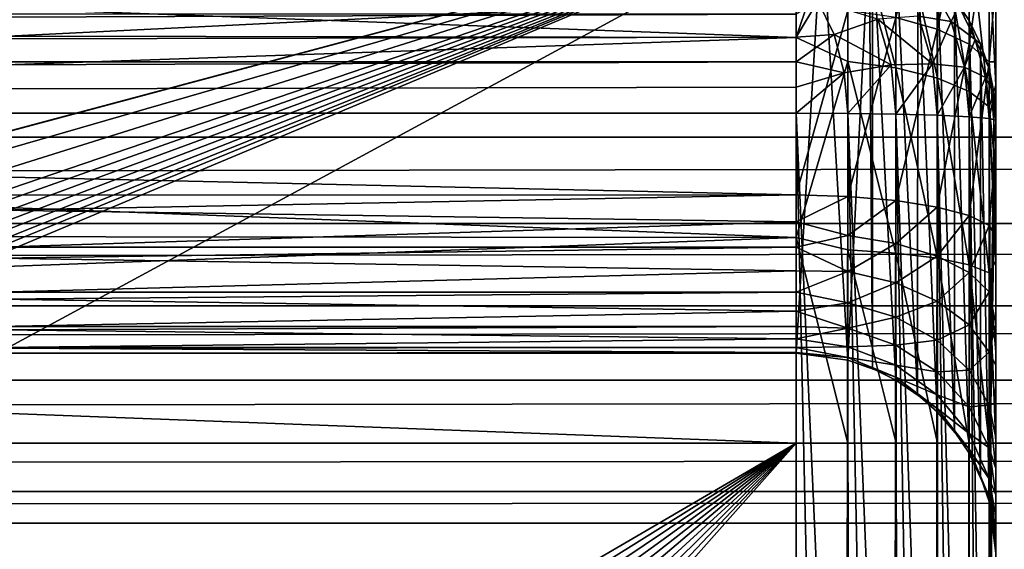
# Model space of a CAD drawing. Header units: millimetres. Extents: x -43.6 to 43.6, y -43.6 to 43.6.
# Tile 318 of 350: x 7.8 to 9, y 35.4 to 36. Entities that reach past the tile are written whole.
import ezdxf

# ---------------------------------------------------------------- set-up
doc = ezdxf.new("R2010")
doc.units = ezdxf.units.MM
doc.header["$LTSCALE"] = 65.185185
for name, color, linetype in [('183', 7, 'CONTINUOUS'), ('209', 7, 'CONTINUOUS'), ('210', 7, 'CONTINUOUS'), ('211', 7, 'CONTINUOUS'), ('212', 7, 'CONTINUOUS'), ('315', 7, 'CONTINUOUS'), ('350', 7, 'CONTINUOUS'), ('358', 7, 'CONTINUOUS'), ('360', 7, 'CONTINUOUS'), ('363', 7, 'CONTINUOUS'), ('42', 7, 'CONTINUOUS'), ('46', 7, 'CONTINUOUS'), ('50', 7, 'CONTINUOUS'), ('53', 7, 'CONTINUOUS'), ('55', 7, 'CONTINUOUS'), ('62', 7, 'CONTINUOUS'), ('79', 7, 'CONTINUOUS')]:
    doc.layers.add(name, color=color, linetype=linetype)

msp = doc.modelspace()

# ---------------------------------------------------------------- linework, layer by layer
at = {"layer": '183', "linetype": 'CONTINUOUS'}
for points in [[(8.75, 35.8106, -11.511), (7.75, 35.8105, -11.511), (7.75, 35.7914, -11.5062), (8.75, 35.8106, -11.511)], [(8.75, 35.8106, -11.511), (7.75, 35.7914, -11.5062), (8.75, 35.777, -11.5014), (8.75, 35.8106, -11.511)], [(7.75, 35.7914, -11.5062), (7.75, 35.7451, -11.4873), (8.75, 35.777, -11.5014), (7.75, 35.7914, -11.5062)], [(8.75, 35.777, -11.5014), (7.75, 35.7451, -11.4873), (8.75, 35.7451, -11.4873), (8.75, 35.777, -11.5014)], [(7.75, 35.7451, -11.4873), (7.75, 35.7314, -11.4794), (8.75, 35.7451, -11.4873), (7.75, 35.7451, -11.4873)], [(8.75, 35.7451, -11.4873), (7.75, 35.7314, -11.4794), (8.75, 35.7155, -11.4688), (8.75, 35.7451, -11.4873)], [(7.75, 35.7314, -11.4794), (7.75, 35.6888, -11.4464), (8.75, 35.7155, -11.4688), (7.75, 35.7314, -11.4794)], [(8.75, 35.7155, -11.4688), (7.75, 35.6888, -11.4464), (8.75, 35.6888, -11.4464), (8.75, 35.7155, -11.4688)], [(7.75, 35.6888, -11.4464), (7.75, 35.6804, -11.4379), (8.75, 35.6888, -11.4464), (7.75, 35.6888, -11.4464)], [(8.75, 35.6888, -11.4464), (7.75, 35.6804, -11.4379), (8.75, 35.6654, -11.4204), (8.75, 35.6888, -11.4464)], [(7.75, 35.6804, -11.4379), (7.75, 35.6459, -11.3915), (8.75, 35.6654, -11.4204), (7.75, 35.6804, -11.4379)], [(8.75, 35.6654, -11.4204), (7.75, 35.6459, -11.3915), (8.75, 35.6459, -11.3915), (8.75, 35.6654, -11.4204)], [(7.75, 35.6459, -11.3915), (7.75, 35.642, -11.3846), (8.75, 35.6459, -11.3915), (7.75, 35.6459, -11.3915)], [(8.75, 35.6459, -11.3915), (7.75, 35.642, -11.3846), (8.75, 35.6305, -11.3602), (8.75, 35.6459, -11.3915)], [(7.75, 35.642, -11.3846), (7.75, 35.6198, -11.327), (8.75, 35.6305, -11.3602), (7.75, 35.642, -11.3846)], [(8.75, 35.6305, -11.3602), (7.75, 35.6198, -11.327), (8.75, 35.6198, -11.327), (8.75, 35.6305, -11.3602)], [(7.75, 35.6198, -11.327), (7.75, 35.6188, -11.3231), (8.75, 35.6198, -11.327), (7.75, 35.6198, -11.327)], [(8.75, 35.6198, -11.327), (7.75, 35.6188, -11.3231), (8.75, 35.6137, -11.2926), (8.75, 35.6198, -11.327)], [(7.75, 35.6188, -11.3231), (7.75, 35.6125, -11.2577), (8.75, 35.6137, -11.2926), (7.75, 35.6188, -11.3231)], [(7.75, 35.6125, -11.2577), (8.75, 35.6125, -11.2577), (8.75, 35.6137, -11.2926), (7.75, 35.6125, -11.2577)]]:
    msp.add_3dface(points, dxfattribs=at)
at = {"layer": '209', "linetype": 'CONTINUOUS'}
for points in [[(8.75, 25.8138, -14.4785), (8.75, 35.5, -14.4785), (8.8147, 35.5, -14.47), (8.75, 25.8138, -14.4785)], [(8.8068, 25.8951, -14.472), (8.75, 25.8138, -14.4785), (8.8147, 35.5, -14.47), (8.8068, 25.8951, -14.472)], [(8.8551, 25.9641, -14.4554), (8.8068, 25.8951, -14.472), (8.8147, 35.5, -14.47), (8.8551, 25.9641, -14.4554)], [(8.8751, 35.5, -14.445), (8.8551, 25.9641, -14.4554), (8.8147, 35.5, -14.47), (8.8751, 35.5, -14.445)], [(8.8962, 26.0226, -14.4313), (8.8551, 25.9641, -14.4554), (8.8751, 35.5, -14.445), (8.8962, 26.0226, -14.4313)], [(8.9269, 35.5, -14.4052), (8.8962, 26.0226, -14.4313), (8.8751, 35.5, -14.445), (8.9269, 35.5, -14.4052)], [(8.9323, 26.0739, -14.3996), (8.8962, 26.0226, -14.4313), (8.9269, 35.5, -14.4052), (8.9323, 26.0739, -14.3996)], [(8.9666, 35.5, -14.3534), (8.9323, 26.0739, -14.3996), (8.9269, 35.5, -14.4052), (8.9666, 35.5, -14.3534)], [(8.9593, 26.1122, -14.3652), (8.9323, 26.0739, -14.3996), (8.9666, 35.5, -14.3534), (8.9593, 26.1122, -14.3652)], [(8.9781, 26.1388, -14.3309), (8.9593, 26.1122, -14.3652), (8.9666, 35.5, -14.3534), (8.9781, 26.1388, -14.3309)], [(8.9915, 35.5, -14.293), (8.9781, 26.1388, -14.3309), (8.9666, 35.5, -14.3534), (8.9915, 35.5, -14.293)], [(8.9903, 26.156, -14.2977), (8.9781, 26.1388, -14.3309), (8.9915, 35.5, -14.293), (8.9903, 26.156, -14.2977)], [(8.9972, 26.1659, -14.2658), (8.9903, 26.156, -14.2977), (8.9915, 35.5, -14.293), (8.9972, 26.1659, -14.2658)], [(9, 35.5, -14.2285), (8.9972, 26.1659, -14.2658), (8.9915, 35.5, -14.293), (9, 35.5, -14.2285)], [(8.9972, 26.1659, -14.2658), (9, 35.5, -14.2285), (8.9999, 26.1697, -14.2351), (8.9972, 26.1659, -14.2658)], [(8.9999, 26.1697, -14.2351), (9, 35.5, -14.2285), (9, 26.1698, -14.2318), (8.9999, 26.1697, -14.2351)], [(9, 35.5, -14.2285), (9, 26.17, -14.2285), (9, 26.1698, -14.2318), (9, 35.5, -14.2285)]]:
    msp.add_3dface(points, dxfattribs=at)
at = {"layer": '210', "linetype": 'CONTINUOUS'}
for points in [[(8.75, 36.0074, -14.3901), (8.75, 36.2422, -14.282), (8.8147, 36.2004, -14.2953), (8.75, 36.0074, -14.3901)], [(8.9267, 36.2268, -11.7506), (8.8748, 36.0324, -11.612), (8.9267, 36.018, -11.649), (8.9267, 36.2268, -11.7506)], [(8.9267, 36.2268, -11.7506), (8.9267, 36.018, -11.649), (8.9665, 36.2004, -11.7952), (8.9267, 36.2268, -11.7506)], [(8.8147, 35.9775, -14.3915), (8.75, 36.0074, -14.3901), (8.8147, 36.2004, -14.2953), (8.8147, 35.9775, -14.3915)], [(8.8147, 35.9775, -14.3915), (8.8147, 36.2004, -14.2953), (8.875, 35.9695, -14.3678), (8.8147, 35.9775, -14.3915)], [(8.875, 35.9695, -14.3678), (8.8147, 36.2004, -14.2953), (8.875, 36.1887, -14.2733), (8.875, 35.9695, -14.3678)], [(8.875, 35.9695, -14.3678), (8.875, 36.1887, -14.2733), (8.9268, 35.9568, -14.3301), (8.875, 35.9695, -14.3678)], [(8.9268, 35.9568, -14.3301), (8.875, 36.1887, -14.2733), (8.9268, 36.17, -14.2381), (8.9268, 35.9568, -14.3301)], [(8.9665, 36.2004, -11.7952), (8.9267, 36.018, -11.649), (8.9665, 35.9992, -11.6973), (8.9665, 36.2004, -11.7952)], [(8.9665, 36.2004, -11.7952), (8.9665, 35.9992, -11.6973), (8.9915, 36.1696, -11.8472), (8.9665, 36.2004, -11.7952)], [(8.9268, 35.9568, -14.3301), (8.9268, 36.17, -14.2381), (8.9666, 35.9402, -14.281), (8.9268, 35.9568, -14.3301)], [(8.9666, 35.9402, -14.281), (8.9268, 36.17, -14.2381), (8.9666, 36.1456, -14.1924), (8.9666, 35.9402, -14.281)], [(8.9915, 36.1696, -11.8472), (8.9665, 35.9992, -11.6973), (8.9915, 35.9772, -11.7535), (8.9915, 36.1696, -11.8472)], [(9, 36.081, -11.8718), (8.9915, 36.1696, -11.8472), (8.9915, 35.9772, -11.7535), (9, 36.081, -11.8718)], [(8.9666, 35.9402, -14.281), (8.9666, 36.1456, -14.1924), (8.9915, 35.9208, -14.2238), (8.9666, 35.9402, -14.281)], [(8.9915, 35.9208, -14.2238), (8.9666, 36.1456, -14.1924), (8.9915, 36.1173, -14.1391), (8.9915, 35.9208, -14.2238)], [(9, 36.0529, -14.0996), (9, 35.948, -14.1455), (8.9915, 36.1173, -14.1391), (9, 36.0529, -14.0996)], [(9, 35.948, -14.1455), (8.9915, 35.9208, -14.2238), (8.9915, 36.1173, -14.1391), (9, 35.948, -14.1455)], [(9, 35.9773, -11.8232), (9, 36.081, -11.8718), (8.9915, 35.9772, -11.7535), (9, 35.9773, -11.8232)], [(8.75, 36.0579, -11.5861), (8.75, 35.8106, -11.511), (8.8145, 36.0414, -11.5887), (8.75, 36.0579, -11.5861)], [(8.8145, 36.0414, -11.5887), (8.75, 35.8106, -11.511), (8.8145, 35.8088, -11.5193), (8.8145, 36.0414, -11.5887)], [(8.8145, 36.0414, -11.5887), (8.8145, 35.8088, -11.5193), (8.8748, 36.0324, -11.612), (8.8145, 36.0414, -11.5887)], [(8.8748, 36.0324, -11.612), (8.8145, 35.8088, -11.5193), (8.8748, 35.8036, -11.5437), (8.8748, 36.0324, -11.612)], [(8.8748, 36.0324, -11.612), (8.8748, 35.8036, -11.5437), (8.9267, 36.018, -11.649), (8.8748, 36.0324, -11.612)], [(8.9267, 36.018, -11.649), (8.8748, 35.8036, -11.5437), (8.9267, 35.7954, -11.5826), (8.9267, 36.018, -11.649)], [(8.9267, 36.018, -11.649), (8.9267, 35.7954, -11.5826), (8.9665, 35.9992, -11.6973), (8.9267, 36.018, -11.649)], [(8.75, 35.7575, -14.4563), (8.75, 36.0074, -14.3901), (8.8147, 35.9775, -14.3915), (8.75, 35.7575, -14.4563)], [(8.9665, 35.9992, -11.6973), (8.9267, 35.7954, -11.5826), (8.9665, 35.7847, -11.6333), (8.9665, 35.9992, -11.6973)], [(8.9665, 35.9992, -11.6973), (8.9665, 35.7847, -11.6333), (8.9915, 35.9772, -11.7535), (8.9665, 35.9992, -11.6973)], [(8.8147, 35.742, -14.4503), (8.75, 35.7575, -14.4563), (8.8147, 35.9775, -14.3915), (8.8147, 35.742, -14.4503)], [(8.8147, 35.742, -14.4503), (8.8147, 35.9775, -14.3915), (8.875, 35.7379, -14.4256), (8.8147, 35.742, -14.4503)], [(8.875, 35.7379, -14.4256), (8.8147, 35.9775, -14.3915), (8.875, 35.9695, -14.3678), (8.875, 35.7379, -14.4256)], [(8.875, 35.7379, -14.4256), (8.875, 35.9695, -14.3678), (8.9269, 35.7314, -14.3863), (8.875, 35.7379, -14.4256)], [(8.9269, 35.7314, -14.3863), (8.875, 35.9695, -14.3678), (8.9268, 35.9568, -14.3301), (8.9269, 35.7314, -14.3863)], [(8.9915, 35.9772, -11.7535), (8.9665, 35.7847, -11.6333), (8.9915, 35.7722, -11.6923), (8.9915, 35.9772, -11.7535)], [(9, 35.8695, -11.7844), (9, 35.9773, -11.8232), (8.9915, 35.9772, -11.7535), (9, 35.8695, -11.7844)], [(9, 35.8695, -11.7844), (8.9915, 35.9772, -11.7535), (8.9915, 35.7722, -11.6923), (9, 35.8695, -11.7844)], [(8.9269, 35.7314, -14.3863), (8.9268, 35.9568, -14.3301), (8.9666, 35.723, -14.3352), (8.9269, 35.7314, -14.3863)], [(8.9666, 35.723, -14.3352), (8.9268, 35.9568, -14.3301), (8.9666, 35.9402, -14.281), (8.9666, 35.723, -14.3352)], [(9, 35.948, -14.1455), (9, 35.8393, -14.1816), (8.9915, 35.9208, -14.2238), (9, 35.948, -14.1455)], [(8.9666, 35.723, -14.3352), (8.9666, 35.9402, -14.281), (8.9915, 35.7132, -14.2756), (8.9666, 35.723, -14.3352)], [(8.9915, 35.7132, -14.2756), (8.9666, 35.9402, -14.281), (8.9915, 35.9208, -14.2238), (8.9915, 35.7132, -14.2756)], [(9, 35.8393, -14.1816), (9, 35.7277, -14.2076), (8.9915, 35.9208, -14.2238), (9, 35.8393, -14.1816)], [(9, 35.7277, -14.2076), (8.9915, 35.7132, -14.2756), (8.9915, 35.9208, -14.2238), (9, 35.7277, -14.2076)], [(9, 35.7588, -11.7556), (9, 35.8695, -11.7844), (8.9915, 35.7722, -11.6923), (9, 35.7588, -11.7556)], [(8.75, 35.5, -14.4785), (8.75, 35.7575, -14.4563), (8.8147, 35.5, -14.47), (8.75, 35.5, -14.4785)], [(8.8147, 35.5, -14.47), (8.75, 35.7575, -14.4563), (8.8147, 35.742, -14.4503), (8.8147, 35.5, -14.47)], [(8.8751, 35.5, -14.445), (8.8147, 35.5, -14.47), (8.8147, 35.742, -14.4503), (8.8751, 35.5, -14.445)], [(8.8751, 35.5, -14.445), (8.8147, 35.742, -14.4503), (8.875, 35.7379, -14.4256), (8.8751, 35.5, -14.445)], [(8.9269, 35.5, -14.4052), (8.8751, 35.5, -14.445), (8.875, 35.7379, -14.4256), (8.9269, 35.5, -14.4052)], [(8.9269, 35.5, -14.4052), (8.875, 35.7379, -14.4256), (8.9269, 35.7314, -14.3863), (8.9269, 35.5, -14.4052)], [(8.9666, 35.5, -14.3534), (8.9269, 35.5, -14.4052), (8.9269, 35.7314, -14.3863), (8.9666, 35.5, -14.3534)], [(8.9666, 35.5, -14.3534), (8.9269, 35.7314, -14.3863), (8.9666, 35.723, -14.3352), (8.9666, 35.5, -14.3534)], [(8.9915, 35.5, -14.293), (8.9666, 35.5, -14.3534), (8.9666, 35.723, -14.3352), (8.9915, 35.5, -14.293)], [(8.9915, 35.5, -14.293), (8.9666, 35.723, -14.3352), (8.9915, 35.7132, -14.2756), (8.9915, 35.5, -14.293)], [(9, 35.7277, -14.2076), (9, 35.6143, -14.2233), (8.9915, 35.7132, -14.2756), (9, 35.7277, -14.2076)], [(9, 35.6143, -14.2233), (9, 35.5, -14.2285), (8.9915, 35.7132, -14.2756), (9, 35.6143, -14.2233)], [(9, 35.5, -14.2285), (8.9915, 35.5, -14.293), (8.9915, 35.7132, -14.2756), (9, 35.5, -14.2285)]]:
    msp.add_3dface(points, dxfattribs=at)
at = {"layer": '211', "linetype": 'CONTINUOUS'}
for points in [[(8.75, 35.8106, -11.511), (8.75, 35.777, -11.5014), (8.8145, 35.8088, -11.5193), (8.75, 35.8106, -11.511)], [(8.8145, 35.8088, -11.5193), (8.75, 35.777, -11.5014), (8.8145, 35.7597, -11.5037), (8.8145, 35.8088, -11.5193)], [(8.8748, 35.8036, -11.5437), (8.8145, 35.8088, -11.5193), (8.8145, 35.7597, -11.5037), (8.8748, 35.8036, -11.5437)], [(8.8748, 35.8036, -11.5437), (8.8145, 35.7597, -11.5037), (8.8748, 35.7498, -11.5266), (8.8748, 35.8036, -11.5437)], [(8.9267, 35.7954, -11.5826), (8.8748, 35.8036, -11.5437), (8.8748, 35.7498, -11.5266), (8.9267, 35.7954, -11.5826)], [(8.9267, 35.7954, -11.5826), (8.8748, 35.7498, -11.5266), (8.9267, 35.7341, -11.563), (8.9267, 35.7954, -11.5826)], [(8.9665, 35.7847, -11.6333), (8.9267, 35.7954, -11.5826), (8.9267, 35.7341, -11.563), (8.9665, 35.7847, -11.6333)], [(8.9665, 35.7847, -11.6333), (8.9267, 35.7341, -11.563), (8.9665, 35.7135, -11.6106), (8.9665, 35.7847, -11.6333)], [(8.9915, 35.7722, -11.6923), (8.9665, 35.7847, -11.6333), (8.9665, 35.7135, -11.6106), (8.9915, 35.7722, -11.6923)], [(8.75, 35.777, -11.5014), (8.75, 35.7451, -11.4873), (8.8145, 35.7597, -11.5037), (8.75, 35.777, -11.5014)], [(8.9915, 35.7722, -11.6923), (8.9665, 35.7135, -11.6106), (8.9915, 35.6895, -11.666), (8.9915, 35.7722, -11.6923)], [(9, 35.7588, -11.7556), (8.9915, 35.7722, -11.6923), (8.9915, 35.6895, -11.666), (9, 35.7588, -11.7556)], [(8.8145, 35.7597, -11.5037), (8.75, 35.7451, -11.4873), (8.8145, 35.7147, -11.4786), (8.8145, 35.7597, -11.5037)], [(8.8145, 35.7597, -11.5037), (8.8145, 35.7147, -11.4786), (8.8748, 35.7498, -11.5266), (8.8145, 35.7597, -11.5037)], [(9, 35.6488, -11.7186), (9, 35.7588, -11.7556), (8.9915, 35.6895, -11.666), (9, 35.6488, -11.7186)], [(8.75, 35.7451, -11.4873), (8.75, 35.7155, -11.4688), (8.8145, 35.7147, -11.4786), (8.75, 35.7451, -11.4873)], [(8.8748, 35.7498, -11.5266), (8.8145, 35.7147, -11.4786), (8.8748, 35.7005, -11.4991), (8.8748, 35.7498, -11.5266)], [(8.8748, 35.7498, -11.5266), (8.8748, 35.7005, -11.4991), (8.9267, 35.7341, -11.563), (8.8748, 35.7498, -11.5266)], [(8.9267, 35.7341, -11.563), (8.8748, 35.7005, -11.4991), (8.9267, 35.6778, -11.5317), (8.9267, 35.7341, -11.563)], [(8.9267, 35.7341, -11.563), (8.9267, 35.6778, -11.5317), (8.9665, 35.7135, -11.6106), (8.9267, 35.7341, -11.563)], [(8.75, 35.7155, -11.4688), (8.75, 35.6888, -11.4464), (8.8145, 35.7147, -11.4786), (8.75, 35.7155, -11.4688)], [(8.8145, 35.7147, -11.4786), (8.75, 35.6888, -11.4464), (8.8145, 35.6756, -11.4451), (8.8145, 35.7147, -11.4786)], [(8.8145, 35.7147, -11.4786), (8.8145, 35.6756, -11.4451), (8.8748, 35.7005, -11.4991), (8.8145, 35.7147, -11.4786)], [(8.9665, 35.7135, -11.6106), (8.9267, 35.6778, -11.5317), (8.9665, 35.6482, -11.5743), (8.9665, 35.7135, -11.6106)], [(8.9665, 35.7135, -11.6106), (8.9665, 35.6482, -11.5743), (8.9915, 35.6895, -11.666), (8.9665, 35.7135, -11.6106)], [(8.8748, 35.7005, -11.4991), (8.8145, 35.6756, -11.4451), (8.8748, 35.6576, -11.4624), (8.8748, 35.7005, -11.4991)], [(8.8748, 35.7005, -11.4991), (8.8748, 35.6576, -11.4624), (8.9267, 35.6778, -11.5317), (8.8748, 35.7005, -11.4991)], [(8.75, 35.6888, -11.4464), (8.75, 35.6654, -11.4204), (8.8145, 35.6756, -11.4451), (8.75, 35.6888, -11.4464)], [(8.9915, 35.6895, -11.666), (8.9665, 35.6482, -11.5743), (8.9915, 35.6138, -11.6238), (8.9915, 35.6895, -11.666)], [(9, 35.6488, -11.7186), (8.9915, 35.6895, -11.666), (8.9915, 35.6138, -11.6238), (9, 35.6488, -11.7186)], [(8.8145, 35.6756, -11.4451), (8.75, 35.6654, -11.4204), (8.8145, 35.6439, -11.4046), (8.8145, 35.6756, -11.4451)], [(8.8145, 35.6756, -11.4451), (8.8145, 35.6439, -11.4046), (8.8748, 35.6576, -11.4624), (8.8145, 35.6756, -11.4451)], [(8.9267, 35.6778, -11.5317), (8.8748, 35.6576, -11.4624), (8.9267, 35.6289, -11.4899), (8.9267, 35.6778, -11.5317)], [(8.9267, 35.6778, -11.5317), (8.9267, 35.6289, -11.4899), (8.9665, 35.6482, -11.5743), (8.9267, 35.6778, -11.5317)], [(8.75, 35.6654, -11.4204), (8.75, 35.6459, -11.3915), (8.8145, 35.6439, -11.4046), (8.75, 35.6654, -11.4204)], [(8.8748, 35.6576, -11.4624), (8.8145, 35.6439, -11.4046), (8.8748, 35.6228, -11.4179), (8.8748, 35.6576, -11.4624)], [(8.8748, 35.6576, -11.4624), (8.8748, 35.6228, -11.4179), (8.9267, 35.6289, -11.4899), (8.8748, 35.6576, -11.4624)], [(8.9665, 35.6482, -11.5743), (8.9267, 35.6289, -11.4899), (8.9665, 35.5914, -11.5257), (8.9665, 35.6482, -11.5743)], [(8.9665, 35.6482, -11.5743), (8.9665, 35.5914, -11.5257), (8.9915, 35.6138, -11.6238), (8.9665, 35.6482, -11.5743)], [(9, 35.5977, -11.6907), (9, 35.6488, -11.7186), (8.9915, 35.6138, -11.6238), (9, 35.5977, -11.6907)], [(8.75, 35.6459, -11.3915), (8.75, 35.6305, -11.3602), (8.8145, 35.6439, -11.4046), (8.75, 35.6459, -11.3915)], [(8.8145, 35.6439, -11.4046), (8.75, 35.6305, -11.3602), (8.8145, 35.6208, -11.3585), (8.8145, 35.6439, -11.4046)], [(8.8145, 35.6439, -11.4046), (8.8145, 35.6208, -11.3585), (8.8748, 35.6228, -11.4179), (8.8145, 35.6439, -11.4046)], [(8.75, 35.6305, -11.3602), (8.75, 35.6198, -11.327), (8.8145, 35.6208, -11.3585), (8.75, 35.6305, -11.3602)], [(8.8748, 35.6228, -11.4179), (8.8145, 35.6208, -11.3585), (8.8748, 35.5975, -11.3674), (8.8748, 35.6228, -11.4179)], [(8.9267, 35.6289, -11.4899), (8.8748, 35.6228, -11.4179), (8.9267, 35.5892, -11.4391), (8.9267, 35.6289, -11.4899)], [(8.8748, 35.6228, -11.4179), (8.8748, 35.5975, -11.3674), (8.9267, 35.5892, -11.4391), (8.8748, 35.6228, -11.4179)], [(8.9267, 35.6289, -11.4899), (8.9267, 35.5892, -11.4391), (8.9665, 35.5914, -11.5257), (8.9267, 35.6289, -11.4899)], [(8.8145, 35.6208, -11.3585), (8.75, 35.6198, -11.327), (8.8145, 35.6074, -11.3088), (8.8145, 35.6208, -11.3585)], [(8.75, 35.6198, -11.327), (8.75, 35.6137, -11.2926), (8.8145, 35.6074, -11.3088), (8.75, 35.6198, -11.327)], [(8.75, 35.6137, -11.2926), (8.75, 35.6125, -11.2577), (8.8145, 35.6074, -11.3088), (8.75, 35.6137, -11.2926)], [(8.8145, 35.6074, -11.3088), (8.75, 35.6125, -11.2577), (8.8145, 35.604, -11.2574), (8.8145, 35.6074, -11.3088)], [(8.8145, 35.6208, -11.3585), (8.8145, 35.6074, -11.3088), (8.8748, 35.5975, -11.3674), (8.8145, 35.6208, -11.3585)], [(8.9915, 35.6138, -11.6238), (8.9665, 35.5914, -11.5257), (8.9915, 35.5478, -11.5674), (8.9915, 35.6138, -11.6238)], [(9, 35.5502, -11.6571), (9, 35.5977, -11.6907), (8.9915, 35.6138, -11.6238), (9, 35.5502, -11.6571)], [(9, 35.5502, -11.6571), (8.9915, 35.6138, -11.6238), (8.9915, 35.5478, -11.5674), (9, 35.5502, -11.6571)], [(8.8145, 35.6074, -11.3088), (8.8145, 35.604, -11.2574), (8.8748, 35.5828, -11.3129), (8.8145, 35.6074, -11.3088)], [(8.8748, 35.5975, -11.3674), (8.8145, 35.6074, -11.3088), (8.8748, 35.5828, -11.3129), (8.8748, 35.5975, -11.3674)], [(8.8748, 35.5828, -11.3129), (8.8145, 35.604, -11.2574), (8.8455, 35.5935, -11.2571), (8.8748, 35.5828, -11.3129)], [(8.8748, 35.5975, -11.3674), (8.8748, 35.5828, -11.3129), (8.9267, 35.5604, -11.3816), (8.8748, 35.5975, -11.3674)], [(8.9267, 35.5892, -11.4391), (8.8748, 35.5975, -11.3674), (8.9267, 35.5604, -11.3816), (8.9267, 35.5892, -11.4391)], [(8.8748, 35.5791, -11.2566), (8.8748, 35.5828, -11.3129), (8.8455, 35.5935, -11.2571), (8.8748, 35.5791, -11.2566)], [(8.9665, 35.5914, -11.5257), (8.9267, 35.5892, -11.4391), (8.9665, 35.5454, -11.4668), (8.9665, 35.5914, -11.5257)], [(8.9267, 35.5892, -11.4391), (8.9267, 35.5604, -11.3816), (8.9665, 35.5454, -11.4668), (8.9267, 35.5892, -11.4391)], [(8.9665, 35.5914, -11.5257), (8.9665, 35.5454, -11.4668), (8.9915, 35.5478, -11.5674), (8.9665, 35.5914, -11.5257)], [(8.8748, 35.5828, -11.3129), (8.8748, 35.5791, -11.2566), (8.9267, 35.5436, -11.3194), (8.8748, 35.5828, -11.3129)], [(8.9267, 35.5604, -11.3816), (8.8748, 35.5828, -11.3129), (8.9267, 35.5436, -11.3194), (8.9267, 35.5604, -11.3816)], [(8.9267, 35.5436, -11.3194), (8.8748, 35.5791, -11.2566), (8.9021, 35.5609, -11.2559), (8.9267, 35.5436, -11.3194)], [(8.9267, 35.5394, -11.2552), (8.9267, 35.5436, -11.3194), (8.9021, 35.5609, -11.2559), (8.9267, 35.5394, -11.2552)], [(8.9267, 35.5604, -11.3816), (8.9267, 35.5436, -11.3194), (8.9665, 35.512, -11.4), (8.9267, 35.5604, -11.3816)], [(8.9665, 35.5454, -11.4668), (8.9267, 35.5604, -11.3816), (8.9665, 35.512, -11.4), (8.9665, 35.5454, -11.4668)], [(8.9915, 35.5478, -11.5674), (8.9665, 35.5454, -11.4668), (8.9915, 35.4944, -11.4991), (8.9915, 35.5478, -11.5674)], [(9, 35.5069, -11.6181), (9, 35.5502, -11.6571), (8.9915, 35.5478, -11.5674), (9, 35.5069, -11.6181)], [(9, 35.4685, -11.5745), (9, 35.5069, -11.6181), (8.9915, 35.5478, -11.5674), (9, 35.4685, -11.5745)], [(9, 35.4685, -11.5745), (8.9915, 35.5478, -11.5674), (8.9915, 35.4944, -11.4991), (9, 35.4685, -11.5745)], [(8.9267, 35.5436, -11.3194), (8.9267, 35.5394, -11.2552), (8.9665, 35.4925, -11.3279), (8.9267, 35.5436, -11.3194)], [(8.9665, 35.512, -11.4), (8.9267, 35.5436, -11.3194), (8.9665, 35.4925, -11.3279), (8.9665, 35.512, -11.4)], [(8.9665, 35.4925, -11.3279), (8.9267, 35.5394, -11.2552), (8.9483, 35.5148, -11.2543), (8.9665, 35.4925, -11.3279)], [(8.9665, 35.5454, -11.4668), (8.9665, 35.512, -11.4), (8.9915, 35.4944, -11.4991), (8.9665, 35.5454, -11.4668)], [(8.9665, 35.4876, -11.2534), (8.9665, 35.4925, -11.3279), (8.9483, 35.5148, -11.2543), (8.9665, 35.4876, -11.2534)], [(8.9665, 35.512, -11.4), (8.9665, 35.4925, -11.3279), (8.9915, 35.4556, -11.4215), (8.9665, 35.512, -11.4)], [(8.9915, 35.4944, -11.4991), (8.9665, 35.512, -11.4), (8.9915, 35.4556, -11.4215), (8.9915, 35.4944, -11.4991)], [(8.9665, 35.4925, -11.3279), (8.9665, 35.4876, -11.2534), (8.9915, 35.4329, -11.3378), (8.9665, 35.4925, -11.3279)], [(8.9915, 35.4556, -11.4215), (8.9665, 35.4925, -11.3279), (8.9915, 35.4329, -11.3378), (8.9915, 35.4556, -11.4215)], [(8.9915, 35.4329, -11.3378), (8.9665, 35.4876, -11.2534), (8.981, 35.4583, -11.2523), (8.9915, 35.4329, -11.3378)], [(9, 35.4353, -11.5266), (9, 35.4685, -11.5745), (8.9915, 35.4944, -11.4991), (9, 35.4353, -11.5266)], [(9, 35.4353, -11.5266), (8.9915, 35.4944, -11.4991), (8.9915, 35.4556, -11.4215), (9, 35.4353, -11.5266)], [(8.9915, 35.4273, -11.2513), (8.9915, 35.4329, -11.3378), (8.981, 35.4583, -11.2523), (8.9915, 35.4273, -11.2513)], [(9, 35.3868, -11.421), (9, 35.408, -11.4752), (8.9915, 35.4556, -11.4215), (9, 35.3868, -11.421)], [(9, 35.3868, -11.421), (8.9915, 35.4556, -11.4215), (8.9915, 35.4329, -11.3378), (9, 35.3868, -11.421)], [(9, 35.408, -11.4752), (9, 35.4353, -11.5266), (8.9915, 35.4556, -11.4215), (9, 35.408, -11.4752)], [(9, 35.3721, -11.3647), (9, 35.3868, -11.421), (8.9915, 35.4329, -11.3378), (9, 35.3721, -11.3647)], [(9, 35.3721, -11.3647), (8.9915, 35.4329, -11.3378), (8.9915, 35.4273, -11.2513), (9, 35.3721, -11.3647)], [(9, 35.3626, -11.249), (9, 35.3721, -11.3647), (8.9915, 35.4273, -11.2513), (9, 35.3626, -11.249)]]:
    msp.add_3dface(points, dxfattribs=at)
at = {"layer": '212', "linetype": 'CONTINUOUS'}
for points in [[(8.75, 35.6125, -11.2577), (8.75, 36.154, 4.2485), (8.7826, 36.1518, 4.2486), (8.75, 35.6125, -11.2577)], [(8.8145, 35.604, -11.2574), (8.75, 35.6125, -11.2577), (8.7826, 36.1518, 4.2486), (8.8145, 35.604, -11.2574)], [(8.8147, 36.1454, 4.2488), (8.8145, 35.604, -11.2574), (8.7826, 36.1518, 4.2486), (8.8147, 36.1454, 4.2488)], [(8.8415, 36.1366, 4.2491), (8.8145, 35.604, -11.2574), (8.8147, 36.1454, 4.2488), (8.8415, 36.1366, 4.2491)], [(8.8455, 35.5935, -11.2571), (8.8145, 35.604, -11.2574), (8.8415, 36.1366, 4.2491), (8.8455, 35.5935, -11.2571)], [(8.8457, 36.1349, 4.2491), (8.8455, 35.5935, -11.2571), (8.8415, 36.1366, 4.2491), (8.8457, 36.1349, 4.2491)], [(8.8748, 35.5791, -11.2566), (8.8455, 35.5935, -11.2571), (8.8457, 36.1349, 4.2491), (8.8748, 35.5791, -11.2566)], [(8.875, 36.1205, 4.2497), (8.8748, 35.5791, -11.2566), (8.8457, 36.1349, 4.2491), (8.875, 36.1205, 4.2497)], [(8.9021, 35.5609, -11.2559), (8.8748, 35.5791, -11.2566), (8.875, 36.1205, 4.2497), (8.9021, 35.5609, -11.2559)], [(8.9022, 36.1023, 4.2503), (8.9021, 35.5609, -11.2559), (8.875, 36.1205, 4.2497), (8.9022, 36.1023, 4.2503)], [(8.9267, 35.5394, -11.2552), (8.9021, 35.5609, -11.2559), (8.9022, 36.1023, 4.2503), (8.9267, 35.5394, -11.2552)], [(8.9268, 36.0808, 4.251), (8.9267, 35.5394, -11.2552), (8.9022, 36.1023, 4.2503), (8.9268, 36.0808, 4.251)], [(8.9483, 35.5148, -11.2543), (8.9267, 35.5394, -11.2552), (8.9268, 36.0808, 4.251), (8.9483, 35.5148, -11.2543)], [(8.9484, 36.0562, 4.2519), (8.9483, 35.5148, -11.2543), (8.9268, 36.0808, 4.251), (8.9484, 36.0562, 4.2519)], [(8.9665, 35.4876, -11.2534), (8.9483, 35.5148, -11.2543), (8.9484, 36.0562, 4.2519), (8.9665, 35.4876, -11.2534)], [(8.9665, 36.029, 4.2528), (8.9665, 35.4876, -11.2534), (8.9484, 36.0562, 4.2519), (8.9665, 36.029, 4.2528)], [(8.981, 35.4583, -11.2523), (8.9665, 35.4876, -11.2534), (8.9665, 36.029, 4.2528), (8.981, 35.4583, -11.2523)], [(8.981, 35.9997, 4.2539), (8.981, 35.4583, -11.2523), (8.9665, 36.029, 4.2528), (8.981, 35.9997, 4.2539)], [(8.9915, 35.4273, -11.2513), (8.981, 35.4583, -11.2523), (8.981, 35.9997, 4.2539), (8.9915, 35.4273, -11.2513)], [(8.9915, 35.9687, 4.255), (8.9915, 35.4273, -11.2513), (8.981, 35.9997, 4.2539), (8.9915, 35.9687, 4.255)], [(8.9979, 35.9367, 4.2561), (8.9915, 35.4273, -11.2513), (8.9915, 35.9687, 4.255), (8.9979, 35.9367, 4.2561)], [(9, 35.9041, 4.2572), (8.9915, 35.4273, -11.2513), (8.9979, 35.9367, 4.2561), (9, 35.9041, 4.2572)], [(9, 35.9041, 4.2572), (9, 35.3626, -11.249), (8.9915, 35.4273, -11.2513), (9, 35.9041, 4.2572)]]:
    msp.add_3dface(points, dxfattribs=at)
at = {"layer": '315', "color": 2, "linetype": 'CONTINUOUS'}
for points in [[(35.1106, 35.8829, 16.8215), (-35.1106, 35.8829, 16.8215), (-35.1106, 35.7749, 16.8097), (35.1106, 35.8829, 16.8215)], [(35.1106, 35.7749, 16.8097), (35.1106, 35.8829, 16.8215), (-35.1106, 35.7749, 16.8097), (35.1106, 35.7749, 16.8097)], [(35.1106, 35.6718, 16.7747), (35.1106, 35.7749, 16.8097), (-35.1106, 35.6718, 16.7747), (35.1106, 35.6718, 16.7747)], [(-35.1106, 35.6718, 16.7747), (35.1106, 35.7749, 16.8097), (-35.1106, 35.7749, 16.8097), (-35.1106, 35.6718, 16.7747)], [(35.1106, 35.5787, 16.7183), (35.1106, 35.6718, 16.7747), (-35.1106, 35.5787, 16.7183), (35.1106, 35.5787, 16.7183)], [(-35.1106, 35.5787, 16.7183), (35.1106, 35.6718, 16.7747), (-35.1106, 35.6718, 16.7747), (-35.1106, 35.5787, 16.7183)], [(35.1106, 35.5001, 16.6431), (35.1106, 35.5787, 16.7183), (-35.1106, 35.5001, 16.6431), (35.1106, 35.5001, 16.6431)], [(-35.1106, 35.5001, 16.6431), (35.1106, 35.5787, 16.7183), (-35.1106, 35.5787, 16.7183), (-35.1106, 35.5001, 16.6431)], [(35.1106, 35.4396, 16.5527), (35.1106, 35.5001, 16.6431), (-35.1106, 35.4396, 16.5527), (35.1106, 35.4396, 16.5527)], [(-35.1106, 35.4396, 16.5527), (35.1106, 35.5001, 16.6431), (-35.1106, 35.5001, 16.6431), (-35.1106, 35.4396, 16.5527)], [(-35.1106, 35.4002, 16.4518), (35.1106, 35.4002, 16.4518), (35.1106, 35.4396, 16.5527), (-35.1106, 35.4002, 16.4518)], [(-35.1106, 35.4002, 16.4518), (35.1106, 35.4396, 16.5527), (-35.1106, 35.4396, 16.5527), (-35.1106, 35.4002, 16.4518)]]:
    msp.add_3dface(points, dxfattribs=at)
at = {"layer": '350', "linetype": 'CONTINUOUS'}
for points in [[(8.75, 34.5065, 4.5562), (8.75, 35.9128, 4.5071), (-8.75, 35.9128, 4.5071), (8.75, 34.5065, 4.5562)], [(-8.75, 34.5065, 4.5562), (8.75, 34.5065, 4.5562), (-8.75, 35.9128, 4.5071), (-8.75, 34.5065, 4.5562)]]:
    msp.add_3dface(points, dxfattribs=at)
at = {"layer": '358', "linetype": 'CONTINUOUS'}
for points in [[(-8.75, 36.0366, 4.4692), (-8.75, 35.9772, 4.4963), (8.75, 36.0366, 4.4692), (-8.75, 36.0366, 4.4692)], [(8.75, 36.0366, 4.4692), (-8.75, 35.9772, 4.4963), (8.75, 36.0078, 4.4847), (8.75, 36.0366, 4.4692)], [(8.75, 36.0078, 4.4847), (-8.75, 35.9772, 4.4963), (8.75, 35.9772, 4.4963), (8.75, 36.0078, 4.4847)], [(-8.75, 35.9772, 4.4963), (-8.75, 35.9128, 4.5071), (8.75, 35.9772, 4.4963), (-8.75, 35.9772, 4.4963)], [(8.75, 35.9772, 4.4963), (-8.75, 35.9128, 4.5071), (8.75, 35.9453, 4.5038), (8.75, 35.9772, 4.4963)], [(-8.75, 35.9128, 4.5071), (8.75, 35.9128, 4.5071), (8.75, 35.9453, 4.5038), (-8.75, 35.9128, 4.5071)]]:
    msp.add_3dface(points, dxfattribs=at)
at = {"layer": '360', "linetype": 'CONTINUOUS'}
for points in [[(8.75, 35.9128, 4.5071), (8.75, 34.5065, 4.5562), (8.7816, 34.5055, 4.5542), (8.75, 35.9128, 4.5071)], [(8.8145, 35.9125, 4.4986), (8.75, 35.9128, 4.5071), (8.8131, 34.5025, 4.5482), (8.8145, 35.9125, 4.4986)], [(8.8131, 34.5025, 4.5482), (8.75, 35.9128, 4.5071), (8.7816, 34.5055, 4.5542), (8.8131, 34.5025, 4.5482)], [(8.8439, 34.4973, 4.5382), (8.8145, 35.9125, 4.4986), (8.8131, 34.5025, 4.5482), (8.8439, 34.4973, 4.5382)], [(8.8748, 35.9117, 4.4737), (8.8145, 35.9125, 4.4986), (8.8732, 34.4903, 4.5242), (8.8748, 35.9117, 4.4737)], [(8.8732, 34.4903, 4.5242), (8.8145, 35.9125, 4.4986), (8.8439, 34.4973, 4.5382), (8.8732, 34.4903, 4.5242)], [(8.9005, 34.4813, 4.5067), (8.8748, 35.9117, 4.4737), (8.8732, 34.4903, 4.5242), (8.9005, 34.4813, 4.5067)], [(8.9267, 35.9103, 4.434), (8.8748, 35.9117, 4.4737), (8.9252, 34.4707, 4.4857), (8.9267, 35.9103, 4.434)], [(8.9252, 34.4707, 4.4857), (8.8748, 35.9117, 4.4737), (8.9005, 34.4813, 4.5067), (8.9252, 34.4707, 4.4857)], [(8.947, 34.4584, 4.4617), (8.9267, 35.9103, 4.434), (8.9252, 34.4707, 4.4857), (8.947, 34.4584, 4.4617)], [(8.9665, 35.9085, 4.3822), (8.9267, 35.9103, 4.434), (8.9656, 34.4448, 4.4349), (8.9665, 35.9085, 4.3822)], [(8.9656, 34.4448, 4.4349), (8.9267, 35.9103, 4.434), (8.947, 34.4584, 4.4617), (8.9656, 34.4448, 4.4349)], [(8.9804, 34.4299, 4.4057), (8.9665, 35.9085, 4.3822), (8.9656, 34.4448, 4.4349), (8.9804, 34.4299, 4.4057)], [(8.9915, 35.9064, 4.3219), (8.9665, 35.9085, 4.3822), (8.9913, 34.4142, 4.3747), (8.9915, 35.9064, 4.3219)], [(8.9913, 34.4142, 4.3747), (8.9665, 35.9085, 4.3822), (8.9804, 34.4299, 4.4057), (8.9913, 34.4142, 4.3747)], [(8.9978, 34.3979, 4.3427), (8.9915, 35.9064, 4.3219), (8.9913, 34.4142, 4.3747), (8.9978, 34.3979, 4.3427)], [(9, 34.3814, 4.3104), (9, 35.9041, 4.2572), (8.9915, 35.9064, 4.3219), (9, 34.3814, 4.3104)], [(9, 34.3814, 4.3104), (8.9915, 35.9064, 4.3219), (8.9978, 34.3979, 4.3427), (9, 34.3814, 4.3104)]]:
    msp.add_3dface(points, dxfattribs=at)
at = {"layer": '363', "linetype": 'CONTINUOUS'}
for points in [[(8.9439, 36.0276, 4.3555), (8.9171, 36.0764, 4.327), (8.903, 36.0343, 4.406), (8.9439, 36.0276, 4.3555)], [(8.9439, 36.0276, 4.3555), (8.9538, 36.0472, 4.2793), (8.9171, 36.0764, 4.327), (8.9439, 36.0276, 4.3555)], [(8.75, 36.0366, 4.4692), (8.75, 36.0078, 4.4847), (8.777, 36.053, 4.4562), (8.75, 36.0366, 4.4692)], [(8.777, 36.053, 4.4562), (8.75, 36.0078, 4.4847), (8.7974, 36.0112, 4.4781), (8.777, 36.053, 4.4562)], [(8.777, 36.053, 4.4562), (8.7974, 36.0112, 4.4781), (8.8523, 36.0306, 4.447), (8.777, 36.053, 4.4562)], [(8.9665, 36.029, 4.2528), (8.9484, 36.0562, 4.2519), (8.9538, 36.0472, 4.2793), (8.9665, 36.029, 4.2528)], [(8.9743, 36.0052, 4.3013), (8.9538, 36.0472, 4.2793), (8.9439, 36.0276, 4.3555), (8.9743, 36.0052, 4.3013)], [(8.9743, 36.0052, 4.3013), (8.9665, 36.029, 4.2528), (8.9538, 36.0472, 4.2793), (8.9743, 36.0052, 4.3013)], [(8.8523, 36.0306, 4.447), (8.7974, 36.0112, 4.4781), (8.8691, 35.9734, 4.4658), (8.8523, 36.0306, 4.447)], [(8.9207, 35.9747, 4.4257), (8.903, 36.0343, 4.406), (8.8523, 36.0306, 4.447), (8.9207, 35.9747, 4.4257)], [(8.9207, 35.9747, 4.4257), (8.8523, 36.0306, 4.447), (8.8691, 35.9734, 4.4658), (8.9207, 35.9747, 4.4257)], [(8.9207, 35.9747, 4.4257), (8.9439, 36.0276, 4.3555), (8.903, 36.0343, 4.406), (8.9207, 35.9747, 4.4257)], [(8.981, 35.9997, 4.2539), (8.9665, 36.029, 4.2528), (8.9743, 36.0052, 4.3013), (8.981, 35.9997, 4.2539)], [(8.9607, 35.9703, 4.3743), (8.9439, 36.0276, 4.3555), (8.9207, 35.9747, 4.4257), (8.9607, 35.9703, 4.3743)], [(8.9607, 35.9703, 4.3743), (8.9743, 36.0052, 4.3013), (8.9439, 36.0276, 4.3555), (8.9607, 35.9703, 4.3743)], [(8.75, 36.0078, 4.4847), (8.75, 35.9772, 4.4963), (8.7974, 36.0112, 4.4781), (8.75, 36.0078, 4.4847)], [(8.7974, 36.0112, 4.4781), (8.75, 35.9772, 4.4963), (8.8101, 35.9635, 4.4925), (8.7974, 36.0112, 4.4781)], [(8.7974, 36.0112, 4.4781), (8.8101, 35.9635, 4.4925), (8.8691, 35.9734, 4.4658), (8.7974, 36.0112, 4.4781)], [(8.9871, 35.9574, 4.3157), (8.9743, 36.0052, 4.3013), (8.9607, 35.9703, 4.3743), (8.9871, 35.9574, 4.3157)], [(8.9915, 35.9687, 4.255), (8.981, 35.9997, 4.2539), (8.9743, 36.0052, 4.3013), (8.9915, 35.9687, 4.255)], [(8.9871, 35.9574, 4.3157), (8.9915, 35.9687, 4.255), (8.9743, 36.0052, 4.3013), (8.9871, 35.9574, 4.3157)], [(8.75, 35.9772, 4.4963), (8.75, 35.9453, 4.5038), (8.8101, 35.9635, 4.4925), (8.75, 35.9772, 4.4963)], [(8.8101, 35.9635, 4.4925), (8.8145, 35.9125, 4.4986), (8.8691, 35.9734, 4.4658), (8.8101, 35.9635, 4.4925)], [(8.8145, 35.9125, 4.4986), (8.8748, 35.9117, 4.4737), (8.8691, 35.9734, 4.4658), (8.8145, 35.9125, 4.4986)], [(8.8748, 35.9117, 4.4737), (8.9207, 35.9747, 4.4257), (8.8691, 35.9734, 4.4658), (8.8748, 35.9117, 4.4737)], [(8.8748, 35.9117, 4.4737), (8.9267, 35.9103, 4.434), (8.9207, 35.9747, 4.4257), (8.8748, 35.9117, 4.4737)], [(8.9267, 35.9103, 4.434), (8.9607, 35.9703, 4.3743), (8.9207, 35.9747, 4.4257), (8.9267, 35.9103, 4.434)], [(8.9267, 35.9103, 4.434), (8.9665, 35.9085, 4.3822), (8.9607, 35.9703, 4.3743), (8.9267, 35.9103, 4.434)], [(8.9665, 35.9085, 4.3822), (8.9871, 35.9574, 4.3157), (8.9607, 35.9703, 4.3743), (8.9665, 35.9085, 4.3822)], [(8.9979, 35.9367, 4.2561), (8.9915, 35.9687, 4.255), (8.9871, 35.9574, 4.3157), (8.9979, 35.9367, 4.2561)], [(8.75, 35.9453, 4.5038), (8.75, 35.9128, 4.5071), (8.8101, 35.9635, 4.4925), (8.75, 35.9453, 4.5038)], [(8.75, 35.9128, 4.5071), (8.8145, 35.9125, 4.4986), (8.8101, 35.9635, 4.4925), (8.75, 35.9128, 4.5071)], [(8.9665, 35.9085, 4.3822), (8.9915, 35.9064, 4.3219), (8.9871, 35.9574, 4.3157), (8.9665, 35.9085, 4.3822)], [(8.9915, 35.9064, 4.3219), (8.9979, 35.9367, 4.2561), (8.9871, 35.9574, 4.3157), (8.9915, 35.9064, 4.3219)], [(9, 35.9041, 4.2572), (8.9979, 35.9367, 4.2561), (8.9915, 35.9064, 4.3219), (9, 35.9041, 4.2572)]]:
    msp.add_3dface(points, dxfattribs=at)
at = {"layer": '42', "color": 2, "linetype": 'CONTINUOUS'}
for points in [[(43.0172, 43.0172, 16.8215), (-43.0172, 43.0172, 16.8215), (35.1881, 35.8792, 16.8215), (43.0172, 43.0172, 16.8215)], [(35.1106, 35.8829, 16.8215), (-43.0172, 43.0172, 16.8215), (-35.1106, 35.8829, 16.8215), (35.1106, 35.8829, 16.8215)], [(-43.0172, 43.0172, 16.8215), (35.1106, 35.8829, 16.8215), (35.1881, 35.8792, 16.8215), (-43.0172, 43.0172, 16.8215)]]:
    msp.add_3dface(points, dxfattribs=at)
at = {"layer": '46', "linetype": 'CONTINUOUS'}
for points in [[(36.5706, 36.8603, 14.4518), (-8.8594, 34.2706, 4.8592), (-36.5706, 36.8603, 14.4518), (36.5706, 36.8603, 14.4518)], [(-8.75, 34.2739, 4.8712), (-8.8594, 34.2706, 4.8592), (36.5706, 36.8603, 14.4518), (-8.75, 34.2739, 4.8712)], [(8.75, 34.2739, 4.8712), (-8.75, 34.2739, 4.8712), (36.5706, 36.8603, 14.4518), (8.75, 34.2739, 4.8712)], [(8.8594, 34.2706, 4.8592), (8.75, 34.2739, 4.8712), (36.5706, 36.8603, 14.4518), (8.8594, 34.2706, 4.8592)], [(8.9639, 34.261, 4.8235), (8.8594, 34.2706, 4.8592), (36.5706, 36.8603, 14.4518), (8.9639, 34.261, 4.8235)], [(9.0585, 34.2454, 4.7656), (8.9639, 34.261, 4.8235), (36.5706, 36.8603, 14.4518), (9.0585, 34.2454, 4.7656)]]:
    msp.add_3dface(points, dxfattribs=at)
at = {"layer": '50', "color": 2, "linetype": 'CONTINUOUS'}
for points in [[(35.1106, 35.4002, 16.4518), (-35.1106, 35.4002, 16.4518), (28.7501, 29.0397, -7.1088), (35.1106, 35.4002, 16.4518)], [(28.7501, 29.0397, -7.1088), (-35.1106, 35.4002, 16.4518), (-28.7501, 29.0397, -7.1088), (28.7501, 29.0397, -7.1088)]]:
    msp.add_3dface(points, dxfattribs=at)
at = {"layer": '53', "linetype": 'CONTINUOUS'}
for points in [[(5.2851, 35.5, -14.4785), (8.75, 35.5, -14.4785), (7.4151, 34.722, -14.4785), (5.2851, 35.5, -14.4785)], [(7.4151, 34.722, -14.4785), (8.75, 35.5, -14.4785), (7.4669, 34.7005, -14.4785), (7.4151, 34.722, -14.4785)], [(7.4669, 34.7005, -14.4785), (8.75, 35.5, -14.4785), (7.516, 34.6734, -14.4785), (7.4669, 34.7005, -14.4785)], [(7.516, 34.6734, -14.4785), (8.75, 35.5, -14.4785), (7.5617, 34.6409, -14.4785), (7.516, 34.6734, -14.4785)], [(7.5617, 34.6409, -14.4785), (8.75, 35.5, -14.4785), (7.6036, 34.6036, -14.4785), (7.5617, 34.6409, -14.4785)], [(7.6036, 34.6036, -14.4785), (8.75, 35.5, -14.4785), (7.6409, 34.5617, -14.4785), (7.6036, 34.6036, -14.4785)], [(7.6409, 34.5617, -14.4785), (8.75, 35.5, -14.4785), (7.6734, 34.516, -14.4785), (7.6409, 34.5617, -14.4785)], [(7.6734, 34.516, -14.4785), (8.75, 35.5, -14.4785), (7.7005, 34.4669, -14.4785), (7.6734, 34.516, -14.4785)], [(7.7005, 34.4669, -14.4785), (8.75, 35.5, -14.4785), (7.722, 34.4151, -14.4785), (7.7005, 34.4669, -14.4785)], [(7.722, 34.4151, -14.4785), (8.75, 35.5, -14.4785), (7.7375, 34.3612, -14.4785), (7.722, 34.4151, -14.4785)], [(8.75, 35.5, -14.4785), (8.75, 25.8138, -14.4785), (7.7375, 34.3612, -14.4785), (8.75, 35.5, -14.4785)]]:
    msp.add_3dface(points, dxfattribs=at)
at = {"layer": '55', "linetype": 'CONTINUOUS'}
for points in [[(9, 36.7499, -12.9943), (9, 36.7461, -12.8798), (9, 26.17, -14.2285), (9, 36.7499, -12.9943)], [(9, 36.7432, -13.1086), (9, 36.7499, -12.9943), (9, 26.17, -14.2285), (9, 36.7432, -13.1086)], [(9, 36.7461, -12.8798), (9, 36.7318, -12.7662), (9, 26.17, -14.2285), (9, 36.7461, -12.8798)], [(9, 36.7261, -13.2219), (9, 36.7432, -13.1086), (9, 26.17, -14.2285), (9, 36.7261, -13.2219)], [(9, 36.7318, -12.7662), (9, 36.7072, -12.6543), (9, 26.17, -14.2285), (9, 36.7318, -12.7662)], [(9, 36.6987, -13.3331), (9, 36.7261, -13.2219), (9, 26.17, -14.2285), (9, 36.6987, -13.3331)], [(9, 36.7072, -12.6543), (9, 36.6725, -12.5452), (9, 26.17, -14.2285), (9, 36.7072, -12.6543)], [(9, 36.6612, -13.4413), (9, 36.6987, -13.3331), (9, 26.17, -14.2285), (9, 36.6612, -13.4413)], [(9, 36.6725, -12.5452), (9, 36.6279, -12.4397), (9, 26.17, -14.2285), (9, 36.6725, -12.5452)], [(9, 36.6139, -13.5457), (9, 36.6612, -13.4413), (9, 26.17, -14.2285), (9, 36.6139, -13.5457)], [(9, 36.6279, -12.4397), (9, 36.5738, -12.3387), (9, 26.17, -14.2285), (9, 36.6279, -12.4397)], [(9, 36.5573, -13.6453), (9, 36.6139, -13.5457), (9, 26.17, -14.2285), (9, 36.5573, -13.6453)], [(9, 36.5738, -12.3387), (9, 36.5107, -12.2431), (9, 26.17, -14.2285), (9, 36.5738, -12.3387)], [(9, 36.4919, -13.7392), (9, 36.5573, -13.6453), (9, 26.17, -14.2285), (9, 36.4919, -13.7392)], [(9, 36.5107, -12.2431), (9, 36.4392, -12.1536), (9, 26.17, -14.2285), (9, 36.5107, -12.2431)], [(9, 36.4181, -13.8268), (9, 36.4919, -13.7392), (9, 26.17, -14.2285), (9, 36.4181, -13.8268)], [(9, 36.4392, -12.1536), (9, 36.3597, -12.0711), (9, 26.17, -14.2285), (9, 36.4392, -12.1536)], [(9, 36.3366, -13.9073), (9, 36.4181, -13.8268), (9, 26.17, -14.2285), (9, 36.3366, -13.9073)], [(9, 36.3597, -12.0711), (9, 36.2731, -11.9962), (9, 26.17, -14.2285), (9, 36.3597, -12.0711)], [(9, 36.248, -13.98), (9, 36.3366, -13.9073), (9, 26.17, -14.2285), (9, 36.248, -13.98)], [(9, 36.2731, -11.9962), (9, 36.1799, -11.9296), (9, 26.17, -14.2285), (9, 36.2731, -11.9962)], [(9, 36.1532, -14.0443), (9, 36.248, -13.98), (9, 26.17, -14.2285), (9, 36.1532, -14.0443)], [(9, 36.1799, -11.9296), (9, 36.081, -11.8718), (9, 26.17, -14.2285), (9, 36.1799, -11.9296)], [(9, 36.0529, -14.0996), (9, 36.1532, -14.0443), (9, 26.17, -14.2285), (9, 36.0529, -14.0996)], [(9, 36.081, -11.8718), (9, 35.9773, -11.8232), (9, 26.2359, -11.8558), (9, 36.081, -11.8718)], [(9, 26.17, -14.2285), (9, 36.081, -11.8718), (9, 26.2359, -11.8558), (9, 26.17, -14.2285)], [(9, 35.948, -14.1455), (9, 36.0529, -14.0996), (9, 26.17, -14.2285), (9, 35.948, -14.1455)], [(9, 35.9773, -11.8232), (9, 35.8695, -11.7844), (9, 26.2359, -11.8558), (9, 35.9773, -11.8232)], [(9, 35.8393, -14.1816), (9, 35.948, -14.1455), (9, 26.17, -14.2285), (9, 35.8393, -14.1816)], [(9, 30.7412, -9.174), (9, 30.6923, -9.3049), (9, 35.9041, 4.2572), (9, 30.7412, -9.174)], [(9, 35.9041, 4.2572), (9, 30.6923, -9.3049), (9, 35.3626, -11.249), (9, 35.9041, 4.2572)], [(9, 34.3814, 4.3104), (9, 30.7412, -9.174), (9, 35.9041, 4.2572), (9, 34.3814, 4.3104)], [(9, 35.8695, -11.7844), (9, 35.7588, -11.7556), (9, 26.2359, -11.8558), (9, 35.8695, -11.7844)], [(9, 35.7277, -14.2076), (9, 35.8393, -14.1816), (9, 26.17, -14.2285), (9, 35.7277, -14.2076)], [(9, 35.7588, -11.7556), (9, 35.6488, -11.7186), (9, 26.2359, -11.8558), (9, 35.7588, -11.7556)], [(9, 35.6143, -14.2233), (9, 35.7277, -14.2076), (9, 26.17, -14.2285), (9, 35.6143, -14.2233)], [(9, 35.6488, -11.7186), (9, 35.5977, -11.6907), (9, 26.2359, -11.8558), (9, 35.6488, -11.7186)], [(9, 35.5, -14.2285), (9, 35.6143, -14.2233), (9, 26.17, -14.2285), (9, 35.5, -14.2285)], [(9, 35.5977, -11.6907), (9, 35.5502, -11.6571), (9, 26.2359, -11.8558), (9, 35.5977, -11.6907)], [(9, 35.5502, -11.6571), (9, 35.5069, -11.6181), (9, 26.2359, -11.8558), (9, 35.5502, -11.6571)], [(9, 35.5069, -11.6181), (9, 35.4685, -11.5745), (9, 26.2359, -11.8558), (9, 35.5069, -11.6181)], [(9, 35.4685, -11.5745), (9, 35.4353, -11.5266), (9, 26.2359, -11.8558), (9, 35.4685, -11.5745)], [(9, 35.4353, -11.5266), (9, 35.408, -11.4752), (9, 26.2359, -11.8558), (9, 35.4353, -11.5266)], [(9, 35.408, -11.4752), (9, 35.3868, -11.421), (9, 26.2359, -11.8558), (9, 35.408, -11.4752)], [(9, 35.3868, -11.421), (9, 35.3721, -11.3647), (9, 26.2359, -11.8558), (9, 35.3868, -11.421)], [(9, 35.3721, -11.3647), (9, 35.3626, -11.249), (9, 26.2359, -11.8558), (9, 35.3721, -11.3647)]]:
    msp.add_3dface(points, dxfattribs=at)
at = {"layer": '62', "linetype": 'CONTINUOUS'}
for points in [[(8.75, 36.0074, -14.3901), (5.3035, 36.1341, -14.3379), (8.75, 36.2422, -14.282), (8.75, 36.0074, -14.3901)], [(5.3035, 36.1341, -11.6191), (5.3, 36.0131, -11.569), (8.75, 36.0579, -11.5861), (5.3035, 36.1341, -11.6191)], [(5.3, 36.0132, -14.388), (5.3035, 36.1341, -14.3379), (8.75, 36.0074, -14.3901), (5.3, 36.0132, -14.388)], [(5.3, 36.0131, -11.569), (5.2964, 35.8883, -11.5297), (8.75, 36.0579, -11.5861), (5.3, 36.0131, -11.569)], [(8.75, 36.0579, -11.5861), (5.2964, 35.8883, -11.5297), (8.75, 35.8106, -11.511), (8.75, 36.0579, -11.5861)], [(5.2964, 35.8884, -14.4274), (5.3, 36.0132, -14.388), (8.75, 36.0074, -14.3901), (5.2964, 35.8884, -14.4274)], [(8.75, 35.7575, -14.4563), (5.2964, 35.8884, -14.4274), (8.75, 36.0074, -14.3901), (8.75, 35.7575, -14.4563)], [(5.2927, 35.7606, -14.4557), (5.2964, 35.8884, -14.4274), (8.75, 35.7575, -14.4563), (5.2927, 35.7606, -14.4557)], [(8.75, 35.8106, -11.511), (5.2964, 35.8883, -11.5297), (7.75, 35.8105, -11.511), (8.75, 35.8106, -11.511)], [(5.2889, 35.6308, -14.4728), (5.2927, 35.7606, -14.4557), (8.75, 35.7575, -14.4563), (5.2889, 35.6308, -14.4728)], [(8.75, 35.5, -14.4785), (5.2889, 35.6308, -14.4728), (8.75, 35.7575, -14.4563), (8.75, 35.5, -14.4785)], [(8.75, 35.5, -14.4785), (5.2851, 35.5, -14.4785), (5.2889, 35.6308, -14.4728), (8.75, 35.5, -14.4785)]]:
    msp.add_3dface(points, dxfattribs=at)
at = {"layer": '79', "linetype": 'CONTINUOUS'}
for points in [[(-8.75, 36.154, 4.2485), (8.75, 36.154, 4.2485), (-7.5617, 35.7491, -7.3463), (-8.75, 36.154, 4.2485)], [(-7.5617, 35.7491, -7.3463), (8.75, 36.154, 4.2485), (-7.4668, 35.7511, -7.2867), (-7.5617, 35.7491, -7.3463)], [(-7.4668, 35.7511, -7.2867), (8.75, 36.154, 4.2485), (-7.3611, 35.7524, -7.2498), (-7.4668, 35.7511, -7.2867)], [(-7.3611, 35.7524, -7.2498), (8.75, 36.154, 4.2485), (-7.25, 35.7529, -7.2373), (-7.3611, 35.7524, -7.2498)], [(8.75, 36.154, 4.2485), (7.25, 35.7529, -7.2373), (-7.25, 35.7529, -7.2373), (8.75, 36.154, 4.2485)], [(7.3611, 35.7524, -7.2498), (7.25, 35.7529, -7.2373), (8.75, 36.154, 4.2485), (7.3611, 35.7524, -7.2498)], [(7.4668, 35.7511, -7.2867), (7.3611, 35.7524, -7.2498), (8.75, 36.154, 4.2485), (7.4668, 35.7511, -7.2867)], [(7.5617, 35.7491, -7.3463), (7.4668, 35.7511, -7.2867), (8.75, 36.154, 4.2485), (7.5617, 35.7491, -7.3463)], [(7.6035, 35.7478, -7.3837), (7.5617, 35.7491, -7.3463), (8.75, 36.154, 4.2485), (7.6035, 35.7478, -7.3837)], [(7.6409, 35.7463, -7.4255), (7.6035, 35.7478, -7.3837), (8.75, 36.154, 4.2485), (7.6409, 35.7463, -7.4255)], [(7.6734, 35.7447, -7.4712), (7.6409, 35.7463, -7.4255), (8.75, 36.154, 4.2485), (7.6734, 35.7447, -7.4712)], [(7.7005, 35.743, -7.5203), (7.6734, 35.7447, -7.4712), (8.75, 36.154, 4.2485), (7.7005, 35.743, -7.5203)], [(7.722, 35.7412, -7.5722), (7.7005, 35.743, -7.5203), (8.75, 36.154, 4.2485), (7.722, 35.7412, -7.5722)], [(7.7375, 35.7393, -7.6261), (7.722, 35.7412, -7.5722), (8.75, 36.154, 4.2485), (7.7375, 35.7393, -7.6261)], [(7.75, 35.7354, -7.7373), (7.7375, 35.7393, -7.6261), (8.75, 36.154, 4.2485), (7.75, 35.7354, -7.7373)], [(7.75, 35.6125, -11.2577), (7.75, 35.7354, -7.7373), (8.75, 36.154, 4.2485), (7.75, 35.6125, -11.2577)], [(8.75, 35.6125, -11.2577), (7.75, 35.6125, -11.2577), (8.75, 36.154, 4.2485), (8.75, 35.6125, -11.2577)]]:
    msp.add_3dface(points, dxfattribs=at)

doc.saveas('drawing.dxf')
